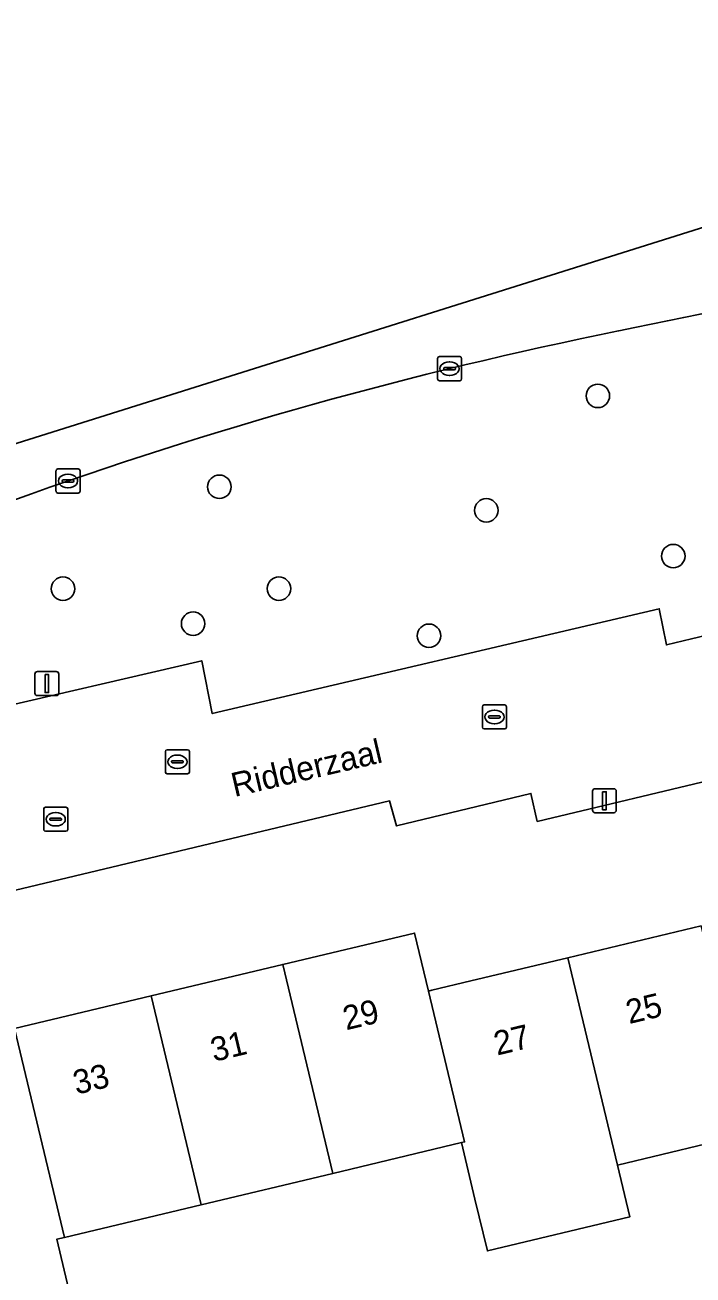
# Model space of a CAD drawing. Extents: x 158031 to 159244, y 380104 to 381214.
# Drawn here: x 158448.9 to 158476.7, y 381089.3 to 381141.3 of the extents above; entities that cross this region are included whole.
import ezdxf

# ---------------------------------------------------------------- set-up
doc = ezdxf.new("R2010")
doc.units = 0
for name, color, linetype in [('IMGEO_Berm_groen', 7, 'Continuous'), ('IMGEO_Boom', 7, 'Continuous'), ('IMGEO_Erf', 7, 'Continuous'), ('IMGEO_Kolk', 7, 'Continuous'), ('IMGEO_Lichtmast', 7, 'Continuous'), ('IMGEO_Openbare_ruimte_label', 7, 'Continuous'), ('IMGEO_Pand', 7, 'Continuous'), ('IMGEO_Pand_nummerreeks', 7, 'Continuous'), ('IMGEO_Rijbaan_regionaal_gesloten', 7, 'Continuous'), ('IMGEO_Rioolput', 7, 'Continuous'), ('IMGEO_Voetpad_open', 7, 'Continuous')]:
    doc.layers.add(name, color=color, linetype=linetype)

msp = doc.modelspace()

# ---------------------------------------------------------------- linework, layer by layer
at = {"layer": 'IMGEO_Berm_groen'}
msp.add_lwpolyline([(158437.546, 381110.54), (158456.233, 381114.875), (158456.671, 381112.678), (158475.289, 381117.043), (158475.587, 381115.539), (158476.628, 381115.789), (158478.895, 381116.334), (158479.493, 381116.478), (158482.371, 381117.17), (158485.815, 381117.998), (158485.785, 381118.132), (158484.857, 381122.233)], dxfattribs=at)
for centre, radius, start, end in [((158538.728, 380822.275), 313.18, 97.94889, 102.00295), ((158508.775, 380954.248), 177.873, 101.40618, 109.85253)]:
    msp.add_arc(centre, radius, start, end, dxfattribs=at)
at = {"layer": 'IMGEO_Boom'}
for centre in [(158472.731, 381125.904), (158456.969, 381122.119), (158468.086, 381121.139), (158475.872, 381119.235), (158450.456, 381117.876), (158459.45, 381117.879), (158455.875, 381116.421), (158465.699, 381115.919)]:
    msp.add_circle(centre, 0.489, dxfattribs=at)
at = {"layer": 'IMGEO_Erf'}
for points in [[(158500.529, 381088.887), (158500.314, 381089.796), (158503.682, 381090.593), (158501.881, 381098.216), (158501.804, 381098.543), (158504.088, 381099.489), (158500.747, 381106.948), (158500, 381110.151), (158499.394, 381112.75), (158498.987, 381114.494), (158492.323, 381112.972), (158492.021, 381114.237), (158483.543, 381112.187), (158480.679, 381111.494), (158480.858, 381110.722), (158477.995, 381110.041), (158470.208, 381108.189), (158469.945, 381109.353), (158464.345, 381108.005), (158464.06, 381109.04), (158447.187, 381105.029)], [(158448.44, 381099.568), (158454.128, 381100.926), (158459.608, 381102.234), (158465.098, 381103.544), (158465.676, 381101.13), (158465.824, 381101.165), (158467.435, 381101.549), (158471.484, 381102.516), (158477.028, 381103.839)], [(158479.093, 381095.206), (158473.549, 381093.883), (158474.063, 381091.727), (158468.129, 381090.311), (158467.615, 381092.466), (158467.053, 381094.821), (158461.688, 381093.54), (158456.208, 381092.232), (158450.52, 381090.875), (158450.199, 381090.798), (158451.012, 381087.394)]]:
    msp.add_lwpolyline(points, dxfattribs=at)
at = {"layer": 'IMGEO_Kolk'}
for p, q in [((158466.056, 381126.611), (158466.056, 381127.463)), ((158466.131, 381127.537), (158466.983, 381127.537)), ((158466.544, 381127.317), (158466.569, 381127.317)), ((158467.057, 381127.463), (158467.057, 381126.611)), ((158466.315, 381127.031), (158466.315, 381127.043)), ((158466.753, 381126.994), (158466.355, 381126.994)), ((158466.358, 381127.08), (158466.756, 381127.08)), ((158466.567, 381126.757), (158466.542, 381126.757)), ((158466.799, 381127.043), (158466.799, 381127.031)), ((158466.983, 381126.537), (158466.131, 381126.537)), ((158450.165, 381121.935), (158450.165, 381122.787)), ((158450.24, 381122.861), (158451.092, 381122.861)), ((158450.653, 381122.641), (158450.678, 381122.641)), ((158451.166, 381122.787), (158451.166, 381121.935)), ((158450.424, 381122.355), (158450.424, 381122.367)), ((158450.862, 381122.318), (158450.464, 381122.318)), ((158450.467, 381122.404), (158450.865, 381122.404)), ((158450.676, 381122.081), (158450.651, 381122.081)), ((158450.908, 381122.367), (158450.908, 381122.355)), ((158451.092, 381121.861), (158450.24, 381121.861)), ((158467.925, 381112.112), (158467.925, 381112.964)), ((158468, 381113.038), (158468.852, 381113.038)), ((158468.227, 381112.581), (158468.625, 381112.581)), ((158468.413, 381112.818), (158468.438, 381112.818)), ((158468.926, 381112.964), (158468.926, 381112.112)), ((158468.184, 381112.532), (158468.184, 381112.544)), ((158468.622, 381112.495), (158468.224, 381112.495)), ((158468.436, 381112.258), (158468.411, 381112.258)), ((158468.668, 381112.544), (158468.668, 381112.532)), ((158468.852, 381112.038), (158468, 381112.038)), ((158449.652, 381107.855), (158449.652, 381108.707)), ((158449.727, 381108.781), (158450.579, 381108.781)), ((158450.14, 381108.561), (158450.165, 381108.561)), ((158450.653, 381108.707), (158450.653, 381107.855)), ((158449.911, 381108.275), (158449.911, 381108.287)), ((158450.349, 381108.238), (158449.951, 381108.238)), ((158449.954, 381108.324), (158450.352, 381108.324)), ((158450.163, 381108.001), (158450.138, 381108.001)), ((158450.395, 381108.287), (158450.395, 381108.275)), ((158450.579, 381107.781), (158449.727, 381107.781))]:
    msp.add_line(p, q, dxfattribs=at)
for points in [[(158466.056, 381126.611), (158466.056, 381127.463)], [(158466.131, 381127.537), (158466.983, 381127.537)], [(158467.057, 381127.463), (158467.057, 381126.611)], [(158466.983, 381126.537), (158466.131, 381126.537)], [(158450.165, 381121.935), (158450.165, 381122.787)], [(158450.24, 381122.861), (158451.092, 381122.861)], [(158451.166, 381122.787), (158451.166, 381121.935)], [(158451.092, 381121.861), (158450.24, 381121.861)], [(158467.925, 381112.112), (158467.925, 381112.964)], [(158468, 381113.038), (158468.852, 381113.038)], [(158468.926, 381112.964), (158468.926, 381112.112)], [(158468.852, 381112.038), (158468, 381112.038)], [(158449.652, 381107.855), (158449.652, 381108.707)], [(158449.727, 381108.781), (158450.579, 381108.781)], [(158450.653, 381108.707), (158450.653, 381107.855)], [(158450.579, 381107.781), (158449.727, 381107.781)]]:
    msp.add_lwpolyline(points, dxfattribs=at)
for centre, radius, start, end in [((158466.133, 381127.461), 0.0765, 91.552, 178.448), ((158466.133, 381127.461), 0.0765, 91.552, 178.448), ((158466.981, 381127.461), 0.0765, 1.552, 88.448), ((158466.981, 381127.461), 0.0765, 1.552, 88.448), ((158466.355, 381127.04), 0.0403, 85.8775, 175.7526), ((158466.352, 381127.03), 0.0366, 178.938, 274.7102), ((158466.756, 381127.037), 0.043, 264.8664, 352.4533), ((158466.76, 381127.042), 0.0386, 1.7309, 96.639), ((158466.133, 381126.613), 0.0765, 181.552, 268.448), ((158466.133, 381126.613), 0.0765, 181.552, 268.448), ((158466.981, 381126.613), 0.0765, 271.552, 358.448), ((158466.981, 381126.613), 0.0765, 271.552, 358.448), ((158450.242, 381122.785), 0.0765, 91.552, 178.448), ((158450.242, 381122.785), 0.0765, 91.552, 178.448), ((158451.09, 381122.785), 0.0765, 1.552, 88.448), ((158451.09, 381122.785), 0.0765, 1.552, 88.448), ((158450.464, 381122.364), 0.0403, 85.8775, 175.7526), ((158450.461, 381122.354), 0.0366, 178.938, 274.7102), ((158450.865, 381122.361), 0.043, 264.8664, 352.4533), ((158450.869, 381122.366), 0.0386, 1.7309, 96.639), ((158450.242, 381121.937), 0.0765, 181.552, 268.448), ((158450.242, 381121.937), 0.0765, 181.552, 268.448), ((158451.09, 381121.937), 0.0765, 271.552, 358.448), ((158451.09, 381121.937), 0.0765, 271.552, 358.448), ((158468.002, 381112.962), 0.0765, 91.552, 178.448), ((158468.002, 381112.962), 0.0765, 91.552, 178.448), ((158468.224, 381112.541), 0.0403, 85.8775, 175.7526), ((158468.629, 381112.543), 0.0386, 1.7309, 96.639), ((158468.85, 381112.962), 0.0765, 1.552, 88.448), ((158468.85, 381112.962), 0.0765, 1.552, 88.448), ((158468.002, 381112.114), 0.0765, 181.552, 268.448), ((158468.002, 381112.114), 0.0765, 181.552, 268.448), ((158468.221, 381112.531), 0.0366, 178.938, 274.7102), ((158468.625, 381112.538), 0.043, 264.8664, 352.4533), ((158468.85, 381112.114), 0.0765, 271.552, 358.448), ((158468.85, 381112.114), 0.0765, 271.552, 358.448), ((158449.729, 381108.705), 0.0765, 91.552, 178.448), ((158449.729, 381108.705), 0.0765, 91.552, 178.448), ((158450.577, 381108.705), 0.0765, 1.552, 88.448), ((158450.577, 381108.705), 0.0765, 1.552, 88.448), ((158449.951, 381108.284), 0.0403, 85.8775, 175.7526), ((158449.948, 381108.274), 0.0366, 178.938, 274.7102), ((158450.352, 381108.281), 0.043, 264.8664, 352.4533), ((158450.356, 381108.286), 0.0386, 1.7309, 96.639), ((158449.729, 381107.857), 0.0765, 181.552, 268.448), ((158449.729, 381107.857), 0.0765, 181.552, 268.448), ((158450.577, 381107.857), 0.0765, 271.552, 358.448), ((158450.577, 381107.857), 0.0765, 271.552, 358.448)]:
    msp.add_arc(centre, radius, start, end, dxfattribs=at)
for centre, major_axis, ratio, start_param, end_param in [((158466.543, 381127.037), (-0.387, 0.002), 0.722429, 4.712389, 7.853982), ((158466.568, 381127.037), (-0.39, 0.002), 0.717154, 1.570796, 4.712389), ((158450.652, 381122.361), (-0.387, 0.002), 0.722429, 4.712389, 7.853982), ((158450.677, 381122.361), (-0.39, 0.002), 0.717154, 1.570796, 4.712389), ((158468.412, 381112.538), (-0.387, 0.002), 0.722429, 4.712389, 7.853982), ((158468.437, 381112.538), (-0.39, 0.002), 0.717154, 1.570796, 4.712389), ((158450.139, 381108.281), (-0.387, 0.002), 0.722429, 4.712389, 7.853982), ((158450.164, 381108.281), (-0.39, 0.002), 0.717154, 1.570796, 4.712389)]:
    msp.add_ellipse(centre, major_axis=major_axis, ratio=ratio, start_param=start_param, end_param=end_param, dxfattribs=at)
at = {"layer": 'IMGEO_Lichtmast'}
for p, q in [((158449.289, 381113.526), (158449.289, 381114.326)), ((158449.289, 381114.326), (158449.289, 381113.526)), ((158449.389, 381114.426), (158450.179, 381114.426)), ((158450.179, 381114.426), (158449.389, 381114.426)), ((158450.279, 381114.326), (158450.279, 381113.526)), ((158450.279, 381113.526), (158450.279, 381114.326)), ((158450.179, 381113.426), (158449.389, 381113.426)), ((158449.389, 381113.426), (158450.179, 381113.426)), ((158472.611, 381109.553), (158473.401, 381109.553)), ((158473.401, 381109.553), (158472.611, 381109.553)), ((158472.511, 381108.653), (158472.511, 381109.453)), ((158472.511, 381109.453), (158472.511, 381108.653)), ((158473.501, 381109.453), (158473.501, 381108.653)), ((158473.501, 381108.653), (158473.501, 381109.453)), ((158473.401, 381108.553), (158472.611, 381108.553)), ((158472.611, 381108.553), (158473.401, 381108.553))]:
    msp.add_line(p, q, dxfattribs=at)
for points in [[(158449.709, 381114.301), (158449.859, 381114.301), (158449.859, 381113.551), (158449.709, 381113.551), (158449.709, 381114.301)], [(158472.931, 381109.428), (158473.081, 381109.428), (158473.081, 381108.678), (158472.931, 381108.678), (158472.931, 381109.428)]]:
    msp.add_lwpolyline(points, dxfattribs=at)
for centre, start, end in [((158449.389, 381114.326), 90, 180), ((158449.389, 381114.326), 90, 180), ((158450.179, 381114.326), 0, 90), ((158450.179, 381114.326), 360, 90), ((158449.389, 381113.526), 180, 270), ((158449.389, 381113.526), 180, 270), ((158450.179, 381113.526), 270, 0), ((158450.179, 381113.526), 270, 0), ((158472.611, 381109.453), 90, 180), ((158472.611, 381109.453), 90, 180), ((158473.401, 381109.453), 0, 90), ((158473.401, 381109.453), 360, 90), ((158472.611, 381108.653), 180, 270), ((158472.611, 381108.653), 180, 270), ((158473.401, 381108.653), 270, 0), ((158473.401, 381108.653), 270, 0)]:
    msp.add_arc(centre, 0.1, start, end, dxfattribs=at)
at = {"layer": 'IMGEO_Pand'}
for points in [[(158477.028, 381103.839), (158471.484, 381102.516), (158473.549, 381093.883), (158479.093, 381095.206)], [(158465.676, 381101.13), (158465.098, 381103.544), (158459.608, 381102.234), (158461.688, 381093.54), (158467.053, 381094.821), (158467.178, 381094.851)], [(158459.608, 381102.234), (158454.128, 381100.926), (158456.208, 381092.232), (158461.688, 381093.54)], [(158471.484, 381102.516), (158467.435, 381101.549), (158465.824, 381101.165), (158465.676, 381101.13), (158467.178, 381094.851), (158467.053, 381094.821), (158467.615, 381092.466), (158468.129, 381090.311), (158474.063, 381091.727), (158473.549, 381093.883)], [(158448.44, 381099.568), (158450.52, 381090.875), (158456.208, 381092.232), (158454.128, 381100.926)], [(158448.44, 381099.568), (158442.627, 381098.181), (158445.516, 381086.082), (158450.38, 381087.243), (158451.012, 381087.394), (158450.199, 381090.798), (158450.52, 381090.875)]]:
    msp.add_lwpolyline(points, close=True, dxfattribs=at)
at = {"layer": 'IMGEO_Rijbaan_regionaal_gesloten'}
msp.add_lwpolyline([(158495.418, 381132.446), (158500, 381133.101), (158525.016, 381136.676), (158531.183, 381137.564), (158533.862, 381137.95), (158533.347, 381141.343), (158527.812, 381140.623), (158524.487, 381140.134), (158523.867, 381140.043), (158519.85, 381139.453), (158515.884, 381138.87), (158511.845, 381138.276), (158507.878, 381137.764), (158503.852, 381137.154), (158495.738, 381135.984), (158491.791, 381135.415), (158487.761, 381134.806), (158483.752, 381134.18), (158479.749, 381133.519), (158477.712, 381133.114), (158427.759, 381117.397)], dxfattribs=at)
for centre, radius, start, end in [((158538.728, 380822.275), 313.18, 97.94889, 102.00295), ((158508.775, 380954.248), 177.873, 101.40618, 109.85253)]:
    msp.add_arc(centre, radius, start, end, dxfattribs=at)
at = {"layer": 'IMGEO_Rioolput'}
for p, q in [((158454.721, 381110.246), (158454.721, 381111.098)), ((158454.796, 381111.172), (158455.648, 381111.172)), ((158455.722, 381111.098), (158455.722, 381110.246)), ((158454.98, 381110.666), (158454.98, 381110.678)), ((158455.418, 381110.629), (158455.02, 381110.629)), ((158455.023, 381110.715), (158455.421, 381110.715)), ((158455.209, 381110.952), (158455.234, 381110.952)), ((158455.464, 381110.678), (158455.464, 381110.666)), ((158455.648, 381110.172), (158454.796, 381110.172)), ((158455.232, 381110.392), (158455.207, 381110.392))]:
    msp.add_line(p, q, dxfattribs=at)
for points in [[(158454.721, 381110.246), (158454.721, 381111.098)], [(158454.796, 381111.172), (158455.648, 381111.172)], [(158455.722, 381111.098), (158455.722, 381110.246)], [(158455.648, 381110.172), (158454.796, 381110.172)]]:
    msp.add_lwpolyline(points, dxfattribs=at)
for centre, radius, start, end in [((158454.798, 381111.096), 0.0765, 91.552, 178.448), ((158454.798, 381111.096), 0.0765, 91.552, 178.448), ((158455.646, 381111.096), 0.0765, 1.552, 88.448), ((158455.646, 381111.096), 0.0765, 1.552, 88.448), ((158455.02, 381110.675), 0.0403, 85.8775, 175.7526), ((158455.017, 381110.665), 0.0366, 178.938, 274.7102), ((158455.421, 381110.672), 0.043, 264.8664, 352.4533), ((158455.425, 381110.677), 0.0386, 1.7309, 96.639), ((158454.798, 381110.248), 0.0765, 181.552, 268.448), ((158454.798, 381110.248), 0.0765, 181.552, 268.448), ((158455.646, 381110.248), 0.0765, 271.552, 358.448), ((158455.646, 381110.248), 0.0765, 271.552, 358.448)]:
    msp.add_arc(centre, radius, start, end, dxfattribs=at)
for centre, major_axis, ratio, start_param, end_param in [((158455.208, 381110.672), (-0.387, 0.002), 0.722429, 4.712389, 7.853982), ((158455.233, 381110.672), (-0.39, 0.002), 0.717154, 1.570796, 4.712389)]:
    msp.add_ellipse(centre, major_axis=major_axis, ratio=ratio, start_param=start_param, end_param=end_param, dxfattribs=at)
at = {"layer": 'IMGEO_Voetpad_open'}
msp.add_lwpolyline([(158447.187, 381105.029), (158464.06, 381109.04), (158464.345, 381108.005), (158469.945, 381109.353), (158470.208, 381108.189), (158477.995, 381110.041), (158480.858, 381110.722), (158480.679, 381111.494), (158483.543, 381112.187), (158483.391, 381112.844), (158479.94, 381112.019), (158478.895, 381116.334), (158476.628, 381115.789), (158475.587, 381115.539), (158475.289, 381117.043), (158456.671, 381112.678), (158456.233, 381114.875), (158437.546, 381110.54)], dxfattribs=at)

# ---------------------------------------------------------------- texts
at = {"layer": 'IMGEO_Openbare_ruimte_label'}
msp.add_text('Ridderzaal', height=1, rotation=13.1749, dxfattribs=at).set_placement((158457.597, 381109.203))
at = {"layer": 'IMGEO_Pand_nummerreeks'}
for s, rotation, p in [('29', 13.4244, (158462.247, 381099.492)), ('25', 13.4226, (158474.034, 381099.752)), ('27', 13.4244, (158468.533, 381098.44)), ('31', 13.4243, (158456.739, 381098.177)), ('33', 13.4243, (158451.012, 381096.81))]:
    msp.add_text(s, height=1, rotation=rotation, dxfattribs=at).set_placement(p)

doc.saveas('drawing.dxf')
